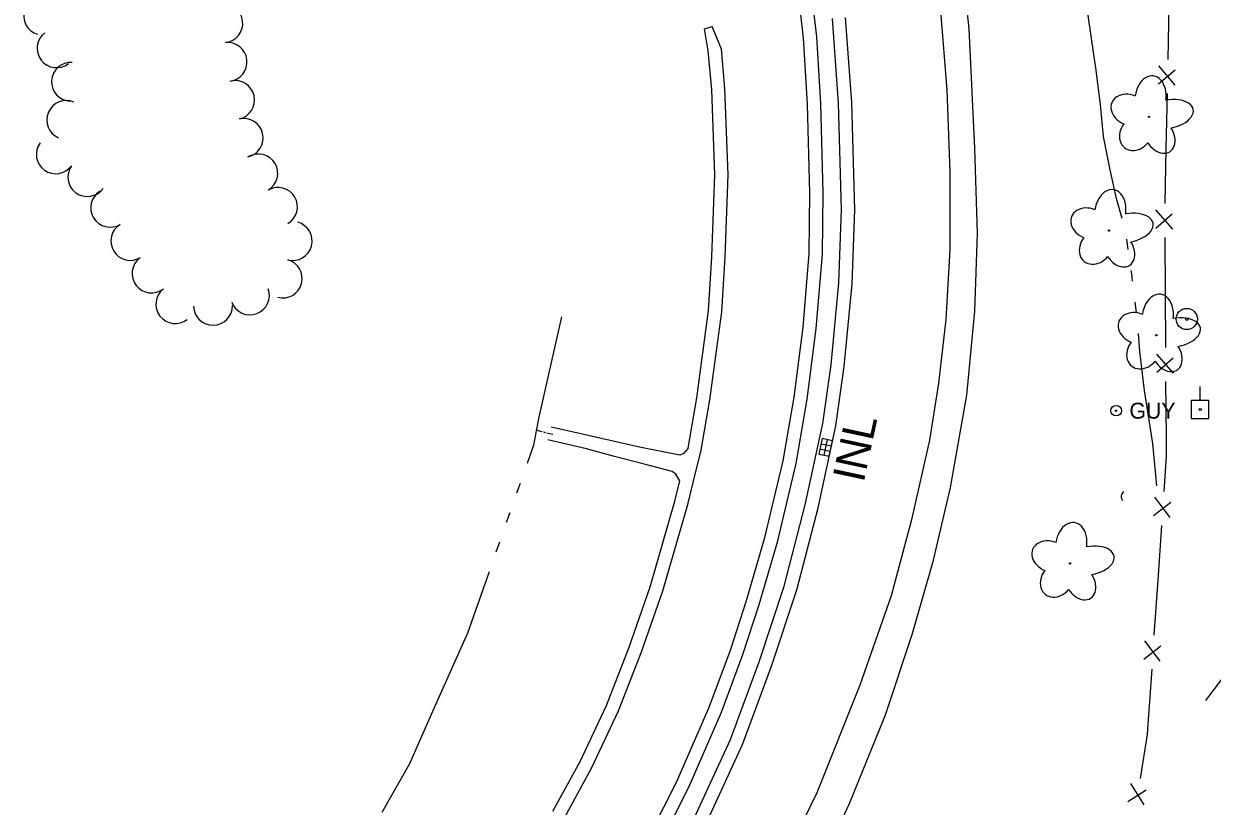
# Model space of a CAD drawing. Extents: x 589250 to 1188077, y 162953 to 363065.
# Drawn here: x 594565.2 to 594789.2, y 174291.2 to 174438.7 of the extents above; entities that cross this region are included whole.
import ezdxf

# ---------------------------------------------------------------- set-up
doc = ezdxf.new("R2010")
doc.units = 0
for name, color, linetype in [('E_DRN', 7, 'Continuous'), ('E_DRN_Text', 7, 'Continuous'), ('E_FEN_P', 7, 'Continuous'), ('E_LAND_TreeLine_P', 7, 'Continuous'), ('E_LAND_Vegetation', 7, 'Continuous'), ('E_RDWY', 7, 'Continuous'), ('E_RDWY_C_and_G', 7, 'Continuous'), ('E_RDWY_Gravel', 7, 'Continuous'), ('E_UTL_EGuyWire', 7, 'Continuous'), ('E_UTL_EPowerPole', 7, 'Continuous'), ('E_WTR_FlowLine', 7, 'Continuous'), ('E_WTR_Wetland', 7, 'Continuous')]:
    doc.layers.add(name, color=color, linetype=linetype)

# ---------------------------------------------------------------- blocks, each defined once
blk = doc.blocks.new('GUY_2')
at = {"layer": 'E_UTL_EGuyWire'}
for radius in [4, 0.5]:
    blk.add_circle((0, 0), radius, dxfattribs=at)
blk.add_text('GUY', height=12, dxfattribs=at).set_placement((10, -6))

msp = doc.modelspace()

# ---------------------------------------------------------------- linework, layer by layer
at = {"layer": 'E_DRN'}
for p, q in [((594715.64, 174360.53), (594715.01, 174357.59)), ((594715.43, 174359.55), (594717.39, 174359.13)), ((594717.6, 174360.11), (594715.64, 174360.53)), ((594715.99, 174357.39), (594716.62, 174360.32)), ((594716.97, 174357.18), (594717.6, 174360.11)), ((594715.01, 174357.59), (594716.97, 174357.18)), ((594715.22, 174358.57), (594717.18, 174358.15))]:
    msp.add_line(p, q, dxfattribs=at)
msp.add_arc((594773, 174349.62), 1.02, 119.394, 225.6542, dxfattribs=at)
at = {"layer": 'E_FEN_P'}
for p, q in [((594780.84, 174431.96), (594781.05, 174442.32)), ((594782.19, 174427.11), (594779.12, 174430.78)), ((594779.05, 174427.34), (594782.19, 174429.99)), ((594780.5, 174415.18), (594780.71, 174425.54)), ((594780.29, 174404.82), (594780.5, 174415.18)), ((594781.7, 174400.01), (594778.53, 174403.6)), ((594778.55, 174400.16), (594781.61, 174402.89)), ((594780.33, 174388.05), (594780.26, 174398.41)), ((594780.39, 174377.68), (594780.33, 174388.05)), ((594781.88, 174372.87), (594778.71, 174376.46)), ((594778.73, 174373.02), (594781.79, 174375.75)), ((594780.51, 174360.91), (594780.44, 174371.27)), ((594780.53, 174357.22), (594780.51, 174360.91)), ((594780.08, 174350.56), (594780.53, 174357.22)), ((594778.08, 174346.03), (594781.33, 174348.53)), ((594781.2, 174345.65), (594778.31, 174349.47)), ((594778.94, 174333.82), (594779.65, 174344.16)), ((594778.24, 174323.48), (594778.94, 174333.82)), ((594776.24, 174318.95), (594779.49, 174321.45)), ((594779.36, 174318.57), (594776.47, 174322.39)), ((594777.11, 174306.74), (594777.81, 174317.08)), ((594776.97, 174304.74), (594777.11, 174306.74)), ((594775.66, 174296.49), (594776.97, 174304.74)), ((594773.25, 174292.16), (594776.72, 174294.36)), ((594776.33, 174291.5), (594773.79, 174295.56))]:
    msp.add_line(p, q, dxfattribs=at)
at = {"layer": 'E_LAND_TreeLine_P'}
for centre, start, end in [((594568.84, 174440.2), 72.5788, 252.5788), ((594602.79, 174438.77), 276.3696, 96.3696), ((594571.37, 174434.07), 127.8837, 307.8837), ((594603.6, 174431.49), 276.3696, 96.3696), ((594574.09, 174427.74), 86.6151, 266.6151), ((594605.01, 174424.32), 282.7821, 102.7821), ((594573.19, 174420.55), 66.5698, 246.5698), ((594606.63, 174417.18), 282.7821, 102.7821), ((594571.22, 174414.09), 144.1439, 324.1439), ((594609.38, 174410.49), 300.4897, 120.4897), ((594577.15, 174409.8), 144.1439, 324.1439), ((594581.46, 174404.02), 121.2702, 301.2702), ((594613.09, 174404.18), 300.4897, 120.4897), ((594585.26, 174397.76), 121.2702, 301.2702), ((594615.86, 174397.75), 255.0684, 75.0684), ((594589.25, 174391.64), 127.8837, 307.8837), ((594613.98, 174390.68), 255.0684, 75.0684), ((594593.74, 174385.86), 127.8837, 307.8837), ((594607.81, 174387.49), 200.4538, 20.4538), ((594600.84, 174385.53), 181.0138, 1.0138)]:
    msp.add_arc(centre, 3.66, start, end, dxfattribs=at)
at = {"layer": 'E_LAND_Vegetation'}
for centre in [(594777.25, 174421.15), (594769.68, 174399.72), (594778.61, 174380), (594762.34, 174337)]:
    msp.add_circle(centre, 0.128, dxfattribs=at)
for centre, major_axis, ratio in [((594777.52, 174424.67), (-0.59, -4.18), 0.691916), ((594773.57, 174422.45), (3.35, -1.35), 0.782863), ((594780.9, 174421.66), (-4.67, -0.86), 0.560249), ((594774.77, 174418.04), (2.15, 2.7), 0.832022), ((594779.21, 174417.64), (-1.95, 3.06), 0.716896), ((594769.95, 174403.24), (-0.59, -4.18), 0.691916), ((594766, 174401.03), (3.35, -1.35), 0.782863), ((594773.33, 174400.23), (-4.67, -0.86), 0.560249), ((594767.2, 174396.61), (2.15, 2.7), 0.832022), ((594771.63, 174396.22), (-1.95, 3.06), 0.716896), ((594778.88, 174383.53), (-0.59, -4.18), 0.691916), ((594774.93, 174381.31), (3.35, -1.35), 0.782863), ((594782.26, 174380.52), (-4.67, -0.86), 0.560249), ((594776.13, 174376.89), (2.15, 2.7), 0.832022), ((594780.57, 174376.5), (-1.95, 3.06), 0.716896), ((594762.6, 174340.52), (-0.59, -4.18), 0.691916), ((594758.66, 174338.3), (3.35, -1.35), 0.782863), ((594765.98, 174337.51), (-4.67, -0.86), 0.560249), ((594759.85, 174333.89), (2.15, 2.7), 0.832022), ((594764.29, 174333.49), (-1.95, 3.06), 0.716896)]:
    msp.add_ellipse(centre, major_axis=major_axis, ratio=ratio, start_param=1.570796, end_param=4.712389, dxfattribs=at)
at = {"layer": 'E_RDWY'}
for p, q in [((594739.2, 174426.22), (594738.01, 174441.07)), ((594739.76, 174410.77), (594739.2, 174426.22)), ((594739.79, 174396.12), (594739.76, 174410.77)), ((594739.01, 174382.98), (594739.79, 174396.12)), ((594737.65, 174370.95), (594739.01, 174382.98)), ((594735.95, 174360.23), (594737.65, 174370.95)), ((594732.59, 174345.52), (594735.95, 174360.23)), ((594728.71, 174330.97), (594732.59, 174345.52)), ((594722.8, 174314.14), (594728.71, 174330.97)), ((594714.71, 174293.83), (594722.8, 174314.14)), ((594708.39, 174280.96), (594714.71, 174293.83))]:
    msp.add_line(p, q, dxfattribs=at)
at = {"layer": 'E_RDWY_C_and_G'}
for p, q in [((594712.13, 174436.02), (594710.68, 174448.5)), ((594714.62, 174436.24), (594713.16, 174448.8)), ((594718.75, 174423.72), (594717.58, 174439.66)), ((594721.25, 174423.84), (594720.07, 174439.89)), ((594693.46, 174437.73), (594694.94, 174438.14)), ((594694.19, 174433.59), (594693.46, 174437.73)), ((594696.67, 174433.92), (594694.94, 174438.14)), ((594712.88, 174423.55), (594712.13, 174436.02)), ((594715.38, 174423.66), (594714.62, 174436.24)), ((594694.82, 174426.31), (594694.19, 174433.59)), ((594697.32, 174426.46), (594696.67, 174433.92)), ((594695.44, 174410.23), (594694.82, 174426.31)), ((594697.94, 174410.24), (594697.32, 174426.46)), ((594719.28, 174403.69), (594718.75, 174423.72)), ((594721.78, 174403.68), (594721.25, 174423.84)), ((594713.35, 174406.8), (594712.88, 174423.55)), ((594715.85, 174406.82), (594715.38, 174423.66)), ((594694.88, 174394.8), (594695.44, 174410.23)), ((594697.38, 174394.68), (594697.94, 174410.24)), ((594713.21, 174395.41), (594713.35, 174406.8)), ((594715.7, 174395.29), (594715.85, 174406.82)), ((594718.81, 174389.85), (594719.28, 174403.69)), ((594721.31, 174389.69), (594721.78, 174403.68)), ((594694.23, 174384.67), (594694.88, 174394.8)), ((594696.72, 174384.43), (594697.38, 174394.68)), ((594712.05, 174381.53), (594713.21, 174395.41)), ((594714.53, 174381.26), (594715.7, 174395.29)), ((594717.32, 174374.4), (594718.81, 174389.85)), ((594719.8, 174374.1), (594721.31, 174389.69)), ((594692.03, 174368.22), (594694.23, 174384.67)), ((594694.5, 174367.84), (594696.72, 174384.43)), ((594710.35, 174368.31), (594712.05, 174381.53)), ((594712.82, 174367.93), (594714.53, 174381.26)), ((594715.74, 174363.37), (594717.32, 174374.4)), ((594718.2, 174362.93), (594719.8, 174374.1)), ((594690.38, 174358.74), (594692.03, 174368.22)), ((594692.84, 174358.31), (594694.5, 174367.84)), ((594708.28, 174356.34), (594710.35, 174368.31)), ((594710.73, 174355.84), (594712.82, 174367.93)), ((594712.46, 174348.07), (594715.74, 174363.37)), ((594670.17, 174361.44), (594664.56, 174362.69)), ((594681.2, 174358.93), (594670.17, 174361.44)), ((594714.89, 174347.49), (594718.2, 174362.93)), ((594671.23, 174358.58), (594663.93, 174360.31)), ((594688.84, 174357.37), (594681.2, 174358.93)), ((594676.5, 174357.15), (594671.23, 174358.58)), ((594682.62, 174355.57), (594676.5, 174357.15)), ((594689.51, 174357.72), (594688.84, 174357.37)), ((594690.38, 174358.74), (594689.51, 174357.72)), ((594691.26, 174351.98), (594692.84, 174358.31)), ((594687.37, 174354.3), (594682.62, 174355.57)), ((594688.06, 174353.8), (594687.37, 174354.3)), ((594704.84, 174341.88), (594708.28, 174356.34)), ((594707.26, 174341.23), (594710.73, 174355.84)), ((594687.9, 174348.74), (594688.83, 174352.57)), ((594688.83, 174352.57), (594688.06, 174353.8)), ((594690.32, 174348.1), (594691.26, 174351.98)), ((594683.21, 174332.57), (594687.9, 174348.74)), ((594685.59, 174331.81), (594690.32, 174348.1)), ((594708.48, 174332.74), (594712.46, 174348.07)), ((594710.88, 174332.04), (594714.89, 174347.49)), ((594701.36, 174330.03), (594704.84, 174341.88)), ((594703.75, 174329.29), (594707.26, 174341.23)), ((594679.27, 174321.23), (594683.21, 174332.57)), ((594703.76, 174318.47), (594708.48, 174332.74)), ((594706.12, 174317.65), (594710.88, 174332.04)), ((594681.61, 174320.36), (594685.59, 174331.81)), ((594698.36, 174320.66), (594701.36, 174330.03)), ((594700.72, 174319.84), (594703.75, 174329.29)), ((594674.98, 174310.2), (594679.27, 174321.23)), ((594677.28, 174309.22), (594681.61, 174320.36)), ((594694.34, 174309.89), (594698.36, 174320.66)), ((594696.66, 174308.95), (594700.72, 174319.84)), ((594698.35, 174303.84), (594703.76, 174318.47)), ((594700.66, 174302.88), (594706.12, 174317.65)), ((594670.03, 174299.67), (594674.98, 174310.2)), ((594688.26, 174295.9), (594694.34, 174309.89)), ((594672.26, 174298.54), (594677.28, 174309.22)), ((594690.53, 174294.83), (594696.66, 174308.95)), ((594691.18, 174288.28), (594698.35, 174303.84)), ((594693.42, 174287.18), (594700.66, 174302.88)), ((594664.89, 174290.29), (594670.03, 174299.67)), ((594667.06, 174289.05), (594672.26, 174298.54)), ((594682.33, 174284.22), (594688.26, 174295.9)), ((594684.53, 174283.02), (594690.53, 174294.83))]:
    msp.add_line(p, q, dxfattribs=at)
at = {"layer": 'E_RDWY_Gravel'}
for p, q in [((594743.32, 174437.75), (594741.29, 174457.16)), ((594744.41, 174415.25), (594743.32, 174437.75)), ((594744.94, 174399.16), (594744.41, 174415.25)), ((594744.4, 174384.52), (594744.94, 174399.16)), ((594742.92, 174368.73), (594744.4, 174384.52)), ((594739.83, 174351.3), (594742.92, 174368.73)), ((594736.6, 174337.59), (594739.83, 174351.3)), ((594732.61, 174323.59), (594736.6, 174337.59)), ((594727.56, 174308.47), (594732.61, 174323.59)), ((594720.78, 174291.78), (594727.56, 174308.47)), ((594715.59, 174280.68), (594720.78, 174291.78))]:
    msp.add_line(p, q, dxfattribs=at)
at = {"layer": 'E_UTL_EGuyWire'}
for radius in [2, 0.25]:
    msp.add_circle((594784.36, 174383.05), radius, dxfattribs=at)
at = {"layer": 'E_UTL_EPowerPole'}
for points in [[(594786.86, 174367.68), (594786.86, 174370.32)], [(594788.54, 174367.68), (594785.19, 174367.68)], [(594785.19, 174367.68), (594785.19, 174364.32)], [(594788.54, 174364.32), (594788.54, 174367.68)], [(594785.19, 174364.32), (594788.54, 174364.32)]]:
    msp.add_lwpolyline(points, dxfattribs=at)
msp.add_circle((594786.89, 174366), 0.217, dxfattribs=at)
at = {"layer": 'E_WTR_FlowLine'}
for p, q in [((594766.93, 174432.44), (594765.74, 174440.69)), ((594767.2, 174430.4), (594766.93, 174432.44)), ((594768.09, 174423.5), (594767.2, 174430.4)), ((594768.64, 174417.47), (594768.09, 174423.5)), ((594769.9, 174411.15), (594768.64, 174417.47)), ((594771.14, 174405.77), (594769.9, 174411.15)), ((594772.17, 174401.99), (594771.14, 174405.77)), ((594773.31, 174396.13), (594773.03, 174398.1)), ((594773.98, 174391.56), (594773.89, 174392.18)), ((594774.14, 174390.2), (594773.98, 174391.56)), ((594774.88, 174384.27), (594774.64, 174386.25)), ((594666.51, 174383.47), (594662.16, 174364.3)), ((594775.48, 174376.92), (594775.23, 174380.3)), ((594776.36, 174369.56), (594775.48, 174376.92)), ((594777.98, 174359.58), (594776.36, 174369.56)), ((594662.16, 174364.3), (594661.24, 174359.26)), ((594662.89, 174361.79), (594661.76, 174362.08)), ((594663.12, 174361.73), (594663.04, 174361.75)), ((594663.36, 174361.67), (594663.28, 174361.69)), ((594663.59, 174361.61), (594663.51, 174361.63)), ((594664.88, 174361.28), (594663.75, 174361.57)), ((594661.24, 174359.26), (594660.03, 174355.8)), ((594778.72, 174351.62), (594777.98, 174359.58)), ((594658.72, 174352.09), (594658.07, 174350.24)), ((594656.77, 174346.54), (594656.12, 174344.69)), ((594654.82, 174340.99), (594654.17, 174339.14)), ((594652.87, 174335.43), (594648.81, 174323.87)), ((594648.81, 174323.87), (594642.23, 174309.07)), ((594642.23, 174309.07), (594637.85, 174299.22)), ((594637.85, 174299.22), (594632.66, 174290.09))]:
    msp.add_line(p, q, dxfattribs=at)
at = {"layer": 'E_WTR_Wetland'}
msp.add_line((594796.69, 174322.81), (594787.9, 174311.2), dxfattribs=at)

# ---------------------------------------------------------------- block references
at = {"layer": 'E_UTL_EGuyWire', "xscale": 0.25, "yscale": 0.25}
msp.add_blockref('GUY_2', (594771.04, 174365.78), dxfattribs=at)

# ---------------------------------------------------------------- texts
at = {"layer": 'E_DRN_Text'}
msp.add_text('INL', height=6, rotation=77.939, dxfattribs=at).set_placement((594723.45, 174352.06))

doc.saveas('drawing.dxf')
